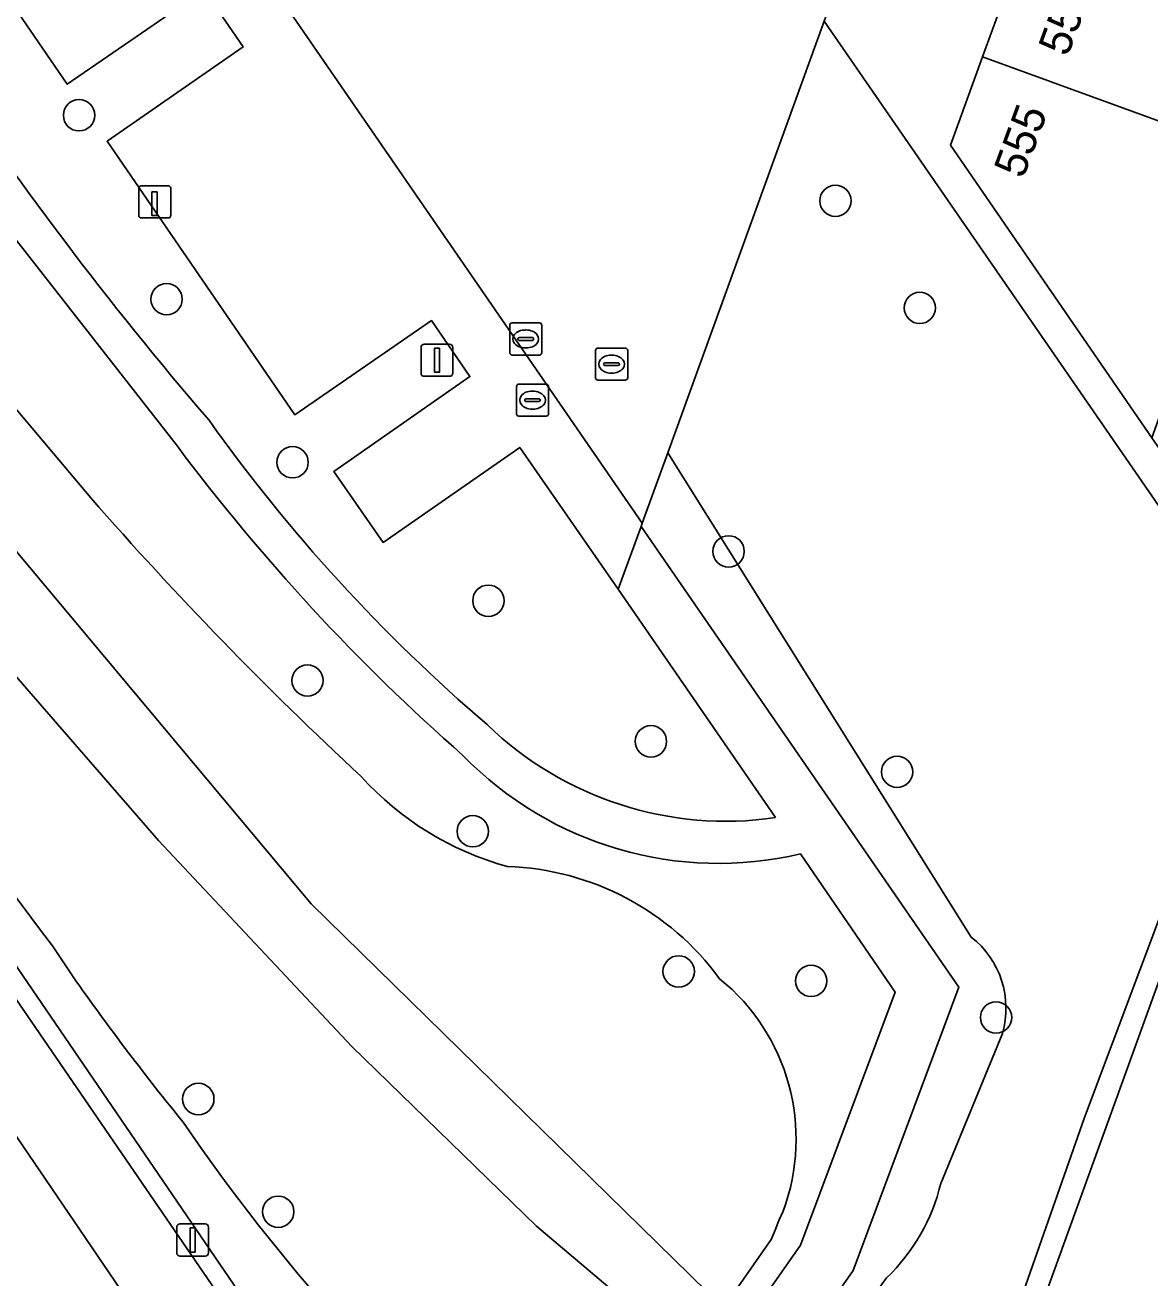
# Model space of a CAD drawing. Extents: x 155275 to 156265, y 382654 to 383635.
# Drawn here: x 155762.83 to 155797.88, y 383419.88 to 383458.92 of the extents above; entities that cross this region are included whole.
import ezdxf

# ---------------------------------------------------------------- set-up
doc = ezdxf.new("R2010")
doc.units = 0
for name, color, linetype in [('IMGEO_Boom', 7, 'Continuous'), ('IMGEO_Erf', 7, 'Continuous'), ('IMGEO_Groenvoorziening', 7, 'Continuous'), ('IMGEO_Haag', 7, 'Continuous'), ('IMGEO_Kademuur', 7, 'Continuous'), ('IMGEO_Laadpaal', 7, 'Continuous'), ('IMGEO_Lichtmast', 7, 'Continuous'), ('IMGEO_Meer_plas_ven_vijver', 7, 'Continuous'), ('IMGEO_Oever', 7, 'Continuous'), ('IMGEO_Pand', 7, 'Continuous'), ('IMGEO_Pand_nummerreeks', 7, 'Continuous'), ('IMGEO_Parkeervlak_halfverhard', 7, 'Continuous'), ('IMGEO_Rijbaan_lokaal_open', 7, 'Continuous'), ('IMGEO_Rioolput', 7, 'Continuous'), ('IMGEO_Voetpad_halfverhard', 7, 'Continuous'), ('IMGEO_Voetpad_open', 7, 'Continuous'), ('IMGEO_Waterloop', 7, 'Continuous')]:
    doc.layers.add(name, color=color, linetype=linetype)

msp = doc.modelspace()

# ---------------------------------------------------------------- linework, layer by layer
at = {"layer": 'IMGEO_Boom'}
for centre in [(155764.513, 383456.11), (155788.082, 383453.444), (155767.24, 383450.378), (155790.711, 383450.107), (155771.165, 383445.296), (155784.753, 383442.518), (155777.268, 383440.98), (155771.63, 383438.493), (155782.332, 383436.598), (155790.004, 383435.647), (155776.781, 383433.795), (155783.197, 383429.427), (155787.325, 383429.132), (155793.087, 383427.992), (155768.228, 383425.451), (155770.718, 383421.939)]:
    msp.add_circle(centre, 0.489, dxfattribs=at)
at = {"layer": 'IMGEO_Erf'}
for points in [[(155734.512, 383465.559), (155725.215, 383479.049), (155698.054, 383460.537), (155694.998, 383458.429), (155719.873, 383421.949), (155720.07, 383422.058), (155723.062, 383417.667), (155735.929, 383398.789), (155735.874, 383398.763), (155746.045, 383383.83), (155750.929, 383387.164), (155776.093, 383404.417), (155774.449, 383406.803)], [(155794.142, 383461.972), (155791.792, 383462.828), (155789.443, 383463.684), (155787.734, 383459.039), (155799.563, 383441.901), (155800.366, 383442.462), (155799.575, 383443.694), (155798.819, 383444.792), (155798.769, 383444.864), (155797.945, 383446.061), (155791.667, 383455.179), (155792.668, 383457.927)]]:
    msp.add_lwpolyline(points, close=True, dxfattribs=at)
at = {"layer": 'IMGEO_Groenvoorziening'}
for points in [[(155720.532, 383490.035), (155723.759, 383485.312), (155724.227, 383485.725), (155777.645, 383407.499), (155785.035, 383418.096), (155785.37, 383418.576), (155786.992, 383420.901), (155789.946, 383428.782), (155786.989, 383433.092)], [(155786.215, 383434.22), (155781.307, 383441.344), (155778.247, 383445.759), (155773.985, 383442.8), (155772.453, 383445.011), (155776.691, 383447.968), (155775.493, 383449.71), (155771.239, 383446.769), (155765.386, 383455.301), (155769.624, 383458.239), (155768.412, 383460.022), (155764.146, 383457.078), (155758.294, 383465.605), (155762.537, 383468.543), (155760.192, 383471.953), (155755.953, 383469.016), (155750.056, 383477.55), (155754.325, 383480.486)], [(155745.162, 383469.764), (155752.897, 383458.412), (155764.88, 383444.182)], [(155802.044, 383439.848), (155800.366, 383442.462), (155799.563, 383441.901), (155787.734, 383459.039), (155782.858, 383445.59), (155792.313, 383430.497)], [(155767.576, 383445.793), (155760.763, 383454.492)], [(155792.313, 383430.497), (155782.858, 383445.59), (155782.062, 383443.394), (155782.026, 383443.296), (155791.926, 383428.938), (155788.632, 383420.112), (155786.497, 383417.047), (155778.735, 383405.903), (155812.556, 383356.375)], [(155789.67, 383419.875), (155789.407, 383419.506), (155793.222, 383415.974), (155793.465, 383416.67), (155793.028, 383416.849), (155795.838, 383424.87), (155801.017, 383438.651), (155801.583, 383440.095), (155802.044, 383439.848)], [(155764.436, 383429.106), (155763.682, 383430.227)], [(155791.363, 383422.818), (155793.283, 383427.495)], [(155793.283, 383427.495), (155791.363, 383422.818)], [(155786.452, 383421.955), (155786.323, 383421.662), (155786.199, 383421.367), (155786.078, 383421.07), (155784.59, 383418.94), (155784.346, 383418.59), (155783.545, 383417.443), (155782.462, 383415.892)], [(155785.297, 383413.698), (155786.874, 383415.961), (155787.259, 383416.5), (155787.391, 383416.684), (155789.407, 383419.506), (155789.67, 383419.875)]]:
    msp.add_lwpolyline(points, dxfattribs=at)
msp.add_lwpolyline([(155724.227, 383485.725), (155723.759, 383485.312), (155746.216, 383452.521), (155760.092, 383432.137), (155777.308, 383407.016), (155777.645, 383407.499)], close=True, dxfattribs=at)
for centre, radius, start, end in [((155854.36, 383520.351), 113.137, 213.37066, 220.68055), ((155811.586, 383477.215), 52.803, 215.4321, 229.4069), ((155818.316, 383483.725), 63.351, 216.7806, 228.67568), ((156126.216, 383704.552), 454.626, 214.86993, 217.11432), ((155851.53, 383519.859), 115.044, 221.13282, 227.15858), ((155784.671, 383444.812), 10.704, 225.9474, 278.2956), ((155784.434, 383443.89), 11.096, 224.2371, 283.3124), ((155780.365, 383441.868), 9.506, 222.0201, 254.7003), ((155777.574, 383424.156), 8.547, 36.1781, 88.103), ((155790.593, 383428.284), 2.803, 343.6584, 52.1548), ((155790.593, 383428.284), 2.803, 343.6584, 52.1548), ((155829.406, 383474.959), 79.522, 215.21287, 219.16973), ((155780.409, 383424.198), 6.446, 339.6385, 50.9132), ((155816.344, 383457.794), 58.77, 214.23276, 229.68994), ((155785.502, 383424.231), 6.029, 313.7369, 346.4426), ((155785.502, 383424.231), 6.029, 313.7369, 346.4426)]:
    msp.add_arc(centre, radius, start, end, dxfattribs=at)
at = {"layer": 'IMGEO_Haag'}
msp.add_lwpolyline([(155724.227, 383485.725), (155723.759, 383485.312), (155746.216, 383452.521), (155760.092, 383432.137), (155777.308, 383407.016), (155777.645, 383407.499)], close=True, dxfattribs=at)
at = {"layer": 'IMGEO_Kademuur'}
msp.add_lwpolyline([(155800.706, 383436.152), (155801.722, 383438.959), (155802.044, 383439.848), (155801.583, 383440.095), (155801.017, 383438.651), (155795.838, 383424.87), (155793.028, 383416.849), (155793.465, 383416.67), (155793.639, 383416.625)], close=True, dxfattribs=at)
at = {"layer": 'IMGEO_Laadpaal'}
for p, q in [((155766.37, 383453.826), (155766.37, 383452.985)), ((155766.37, 383453.826), (155766.37, 383452.985)), ((155767.286, 383453.91), (155766.445, 383453.91)), ((155767.286, 383453.91), (155766.445, 383453.91)), ((155767.37, 383452.994), (155767.37, 383453.835)), ((155767.37, 383452.994), (155767.37, 383453.835)), ((155766.454, 383452.91), (155767.295, 383452.91)), ((155766.454, 383452.91), (155767.295, 383452.91))]:
    msp.add_line(p, q, dxfattribs=at)
msp.add_lwpolyline([(155766.785, 383453.723), (155766.945, 383453.723), (155766.945, 383452.99), (155766.785, 383452.99), (155766.785, 383453.723)], dxfattribs=at)
for centre, start, end in [((155766.448, 383453.832), 92.4484, 184.2845), ((155766.448, 383453.832), 92.4484, 184.2845), ((155767.292, 383453.832), 2.4484, 94.2845), ((155767.292, 383453.832), 2.4484, 94.2845), ((155766.448, 383452.988), 182.4484, 274.2845), ((155766.448, 383452.988), 182.4484, 274.2845), ((155767.292, 383452.988), 272.4484, 4.2845), ((155767.292, 383452.988), 272.4484, 4.2845)]:
    msp.add_arc(centre, 0.0779, start, end, dxfattribs=at)
at = {"layer": 'IMGEO_Lichtmast'}
for p, q in [((155775.269, 383448.975), (155776.059, 383448.975)), ((155776.059, 383448.975), (155775.269, 383448.975)), ((155775.169, 383448.075), (155775.169, 383448.875)), ((155775.169, 383448.875), (155775.169, 383448.075)), ((155776.159, 383448.875), (155776.159, 383448.075)), ((155776.159, 383448.075), (155776.159, 383448.875)), ((155776.059, 383447.975), (155775.269, 383447.975)), ((155775.269, 383447.975), (155776.059, 383447.975)), ((155767.556, 383420.658), (155767.556, 383421.458)), ((155767.556, 383421.458), (155767.556, 383420.658)), ((155767.656, 383421.558), (155768.446, 383421.558)), ((155768.446, 383421.558), (155767.656, 383421.558)), ((155768.546, 383421.458), (155768.546, 383420.658)), ((155768.546, 383420.658), (155768.546, 383421.458)), ((155768.446, 383420.558), (155767.656, 383420.558)), ((155767.656, 383420.558), (155768.446, 383420.558))]:
    msp.add_line(p, q, dxfattribs=at)
for points in [[(155775.589, 383448.85), (155775.739, 383448.85), (155775.739, 383448.1), (155775.589, 383448.1), (155775.589, 383448.85)], [(155767.976, 383421.433), (155768.126, 383421.433), (155768.126, 383420.683), (155767.976, 383420.683), (155767.976, 383421.433)]]:
    msp.add_lwpolyline(points, dxfattribs=at)
for centre, start, end in [((155775.269, 383448.875), 90, 180), ((155775.269, 383448.875), 90, 180), ((155776.059, 383448.875), 0, 90), ((155776.059, 383448.875), 360, 90), ((155775.269, 383448.075), 180, 270), ((155775.269, 383448.075), 180, 270), ((155776.059, 383448.075), 270, 0), ((155776.059, 383448.075), 270, 0), ((155767.656, 383421.458), 90, 180), ((155767.656, 383421.458), 90, 180), ((155768.446, 383421.458), 0, 90), ((155768.446, 383421.458), 360, 90), ((155767.656, 383420.658), 180, 270), ((155767.656, 383420.658), 180, 270), ((155768.446, 383420.658), 270, 0), ((155768.446, 383420.658), 270, 0)]:
    msp.add_arc(centre, 0.1, start, end, dxfattribs=at)
at = {"layer": 'IMGEO_Meer_plas_ven_vijver'}
msp.add_lwpolyline([(155800.706, 383436.152), (155793.639, 383416.625)], dxfattribs=at)
at = {"layer": 'IMGEO_Oever'}
for points in [[(155764.88, 383444.182), (155752.897, 383458.412), (155745.162, 383469.764)], [(155746.049, 383462.013), (155749.851, 383457.256), (155756.539, 383449.702), (155771.747, 383431.539), (155784.59, 383418.94), (155786.078, 383421.07), (155786.199, 383421.367), (155786.323, 383421.662), (155786.452, 383421.955)], [(155782.462, 383415.892), (155783.545, 383417.443), (155778.762, 383421.492), (155773.01, 383427.092), (155766.987, 383433.504), (155758.776, 383442.965), (155755.32, 383447.516), (155753.026, 383450.252), (155750.156, 383453.198), (155747.4, 383456.9), (155745.459, 383459.436)], [(155763.682, 383430.227), (155764.436, 383429.106)]]:
    msp.add_lwpolyline(points, dxfattribs=at)
for centre, radius, start, end in [((156126.216, 383704.552), 454.626, 214.86993, 217.11432), ((155851.53, 383519.859), 115.044, 221.13282, 227.15858), ((155780.365, 383441.868), 9.506, 222.0201, 254.7003), ((155777.574, 383424.156), 8.547, 36.1781, 88.103), ((155829.406, 383474.959), 79.522, 215.21287, 219.16973), ((155780.409, 383424.198), 6.446, 339.6385, 50.9132), ((155816.344, 383457.794), 58.77, 214.23276, 229.68994)]:
    msp.add_arc(centre, radius, start, end, dxfattribs=at)
at = {"layer": 'IMGEO_Pand'}
for points in [[(155803.038, 383460.22), (155794.619, 383463.283), (155794.142, 383461.972), (155792.668, 383457.927), (155801.109, 383454.856)], [(155801.109, 383454.856), (155792.668, 383457.927), (155791.667, 383455.179), (155797.945, 383446.061), (155798.805, 383448.453), (155798.842, 383448.557)]]:
    msp.add_lwpolyline(points, close=True, dxfattribs=at)
at = {"layer": 'IMGEO_Parkeervlak_halfverhard'}
msp.add_lwpolyline([(155758.294, 383465.605), (155764.146, 383457.078), (155768.412, 383460.022), (155769.624, 383458.239), (155765.386, 383455.301), (155771.239, 383446.769), (155775.493, 383449.71), (155776.691, 383447.968), (155772.453, 383445.011), (155773.985, 383442.8), (155778.247, 383445.759), (155781.307, 383441.344), (155782.026, 383443.296), (155782.062, 383443.394), (155746.332, 383495.256)], dxfattribs=at)
at = {"layer": 'IMGEO_Rijbaan_lokaal_open'}
msp.add_lwpolyline([(155775.496, 383460.748), (155770.822, 383467.542), (155726.768, 383531.573), (155713.312, 383550.934), (155713.005, 383550.789), (155711.998, 383550.314), (155709.381, 383549.08), (155709.684, 383548.566), (155712.314, 383544.743), (155741.447, 383502.388), (155743.722, 383499.066), (155744.391, 383498.089), (155746.332, 383495.256), (155782.062, 383443.394), (155782.858, 383445.59), (155787.734, 383459.039), (155789.443, 383463.684), (155790.398, 383466.305), (155793.345, 383474.395), (155794.304, 383477.026)], dxfattribs=at)
at = {"layer": 'IMGEO_Rioolput'}
for p, q in [((155777.931, 383448.712), (155777.931, 383449.564)), ((155778.006, 383449.638), (155778.858, 383449.638)), ((155778.419, 383449.418), (155778.444, 383449.418)), ((155778.932, 383449.564), (155778.932, 383448.712)), ((155778.19, 383449.132), (155778.19, 383449.144)), ((155778.628, 383449.095), (155778.23, 383449.095)), ((155778.233, 383449.181), (155778.631, 383449.181)), ((155778.674, 383449.144), (155778.674, 383449.132)), ((155778.858, 383448.638), (155778.006, 383448.638)), ((155778.442, 383448.858), (155778.417, 383448.858)), ((155780.607, 383447.928), (155780.607, 383448.78)), ((155780.682, 383448.854), (155781.534, 383448.854)), ((155781.095, 383448.634), (155781.12, 383448.634)), ((155781.608, 383448.78), (155781.608, 383447.928)), ((155780.866, 383448.348), (155780.866, 383448.36)), ((155781.304, 383448.311), (155780.906, 383448.311)), ((155780.909, 383448.397), (155781.307, 383448.397)), ((155781.35, 383448.36), (155781.35, 383448.348)), ((155781.534, 383447.854), (155780.682, 383447.854)), ((155781.118, 383448.074), (155781.093, 383448.074)), ((155778.143, 383446.806), (155778.143, 383447.658)), ((155778.218, 383447.732), (155779.07, 383447.732)), ((155778.631, 383447.512), (155778.656, 383447.512)), ((155779.144, 383447.658), (155779.144, 383446.806)), ((155778.402, 383447.226), (155778.402, 383447.238)), ((155778.84, 383447.189), (155778.442, 383447.189)), ((155778.445, 383447.275), (155778.843, 383447.275)), ((155778.886, 383447.238), (155778.886, 383447.226)), ((155779.07, 383446.732), (155778.218, 383446.732)), ((155778.654, 383446.952), (155778.629, 383446.952))]:
    msp.add_line(p, q, dxfattribs=at)
for points in [[(155777.931, 383448.712), (155777.931, 383449.564)], [(155778.006, 383449.638), (155778.858, 383449.638)], [(155778.932, 383449.564), (155778.932, 383448.712)], [(155778.858, 383448.638), (155778.006, 383448.638)], [(155780.607, 383447.928), (155780.607, 383448.78)], [(155780.682, 383448.854), (155781.534, 383448.854)], [(155781.608, 383448.78), (155781.608, 383447.928)], [(155781.534, 383447.854), (155780.682, 383447.854)], [(155778.143, 383446.806), (155778.143, 383447.658)], [(155778.218, 383447.732), (155779.07, 383447.732)], [(155779.144, 383447.658), (155779.144, 383446.806)], [(155779.07, 383446.732), (155778.218, 383446.732)]]:
    msp.add_lwpolyline(points, dxfattribs=at)
for centre, radius, start, end in [((155778.008, 383449.562), 0.0765, 91.552, 178.448), ((155778.008, 383449.562), 0.0765, 91.552, 178.448), ((155778.856, 383449.562), 0.0765, 1.552, 88.448), ((155778.856, 383449.562), 0.0765, 1.552, 88.448), ((155778.23, 383449.141), 0.0403, 85.8775, 175.7526), ((155778.227, 383449.131), 0.0366, 178.938, 274.7102), ((155778.631, 383449.138), 0.043, 264.8664, 352.4533), ((155778.635, 383449.143), 0.0386, 1.7309, 96.639), ((155778.008, 383448.714), 0.0765, 181.552, 268.448), ((155778.008, 383448.714), 0.0765, 181.552, 268.448), ((155778.856, 383448.714), 0.0765, 271.552, 358.448), ((155778.856, 383448.714), 0.0765, 271.552, 358.448), ((155780.684, 383448.778), 0.0765, 91.552, 178.448), ((155780.684, 383448.778), 0.0765, 91.552, 178.448), ((155781.532, 383448.778), 0.0765, 1.552, 88.448), ((155781.532, 383448.778), 0.0765, 1.552, 88.448), ((155780.906, 383448.357), 0.0403, 85.8775, 175.7526), ((155780.903, 383448.347), 0.0366, 178.938, 274.7102), ((155781.307, 383448.354), 0.043, 264.8664, 352.4533), ((155781.311, 383448.359), 0.0386, 1.7309, 96.639), ((155780.684, 383447.93), 0.0765, 181.552, 268.448), ((155780.684, 383447.93), 0.0765, 181.552, 268.448), ((155781.532, 383447.93), 0.0765, 271.552, 358.448), ((155781.532, 383447.93), 0.0765, 271.552, 358.448), ((155778.22, 383447.656), 0.0765, 91.552, 178.448), ((155778.22, 383447.656), 0.0765, 91.552, 178.448), ((155779.068, 383447.656), 0.0765, 1.552, 88.448), ((155779.068, 383447.656), 0.0765, 1.552, 88.448), ((155778.442, 383447.235), 0.0403, 85.8775, 175.7526), ((155778.439, 383447.225), 0.0366, 178.938, 274.7102), ((155778.843, 383447.232), 0.043, 264.8664, 352.4533), ((155778.847, 383447.237), 0.0386, 1.7309, 96.639), ((155778.22, 383446.808), 0.0765, 181.552, 268.448), ((155778.22, 383446.808), 0.0765, 181.552, 268.448), ((155779.068, 383446.808), 0.0765, 271.552, 358.448), ((155779.068, 383446.808), 0.0765, 271.552, 358.448)]:
    msp.add_arc(centre, radius, start, end, dxfattribs=at)
for centre, major_axis, ratio, start_param, end_param in [((155778.418, 383449.138), (-0.387, 0.002), 0.722429, 4.712389, 7.853982), ((155778.443, 383449.138), (-0.39, 0.002), 0.717154, 1.570796, 4.712389), ((155781.094, 383448.354), (-0.387, 0.002), 0.722429, 4.712389, 7.853982), ((155781.119, 383448.354), (-0.39, 0.002), 0.717154, 1.570796, 4.712389), ((155778.63, 383447.232), (-0.387, 0.002), 0.722429, 4.712389, 7.853982), ((155778.655, 383447.232), (-0.39, 0.002), 0.717154, 1.570796, 4.712389)]:
    msp.add_ellipse(centre, major_axis=major_axis, ratio=ratio, start_param=start_param, end_param=end_param, dxfattribs=at)
at = {"layer": 'IMGEO_Voetpad_halfverhard'}
for points in [[(155760.763, 383454.492), (155767.576, 383445.793)], [(155786.989, 383433.092), (155789.946, 383428.782), (155786.992, 383420.901), (155785.37, 383418.576), (155785.035, 383418.096), (155777.645, 383407.499), (155777.308, 383407.016), (155778.4, 383405.423), (155778.735, 383405.903), (155786.497, 383417.047), (155788.632, 383420.112), (155791.926, 383428.938), (155782.026, 383443.296), (155781.307, 383441.344), (155786.215, 383434.22)]]:
    msp.add_lwpolyline(points, dxfattribs=at)
for centre, radius, start, end in [((155854.36, 383520.351), 113.137, 213.37066, 220.68055), ((155811.586, 383477.215), 52.803, 215.4321, 229.4069), ((155818.316, 383483.725), 63.351, 216.7806, 228.67568), ((155784.671, 383444.812), 10.704, 225.9474, 278.2956), ((155784.434, 383443.89), 11.096, 224.2371, 283.3124)]:
    msp.add_arc(centre, radius, start, end, dxfattribs=at)
at = {"layer": 'IMGEO_Voetpad_open'}
for points in [[(155785.107, 383395.628), (155784.362, 383396.723), (155781.629, 383400.711), (155778.4, 383405.423), (155777.308, 383407.016), (155760.092, 383432.137), (155746.216, 383452.521), (155723.759, 383485.312)], [(155725.215, 383479.049), (155734.512, 383465.559), (155774.449, 383406.803), (155776.093, 383404.417), (155776.879, 383403.277), (155779.221, 383399.877), (155779.69, 383399.195), (155779.897, 383398.895), (155782.106, 383395.69)]]:
    msp.add_lwpolyline(points, dxfattribs=at)
at = {"layer": 'IMGEO_Waterloop'}
msp.add_lwpolyline([(155745.459, 383459.436), (155747.4, 383456.9), (155750.156, 383453.198), (155753.026, 383450.252), (155755.32, 383447.516), (155758.776, 383442.965), (155766.987, 383433.504), (155773.01, 383427.092), (155778.762, 383421.492), (155783.545, 383417.443), (155784.346, 383418.59), (155784.59, 383418.94), (155771.747, 383431.539), (155756.539, 383449.702), (155749.851, 383457.256), (155746.049, 383462.013)], dxfattribs=at)

# ---------------------------------------------------------------- texts
at = {"layer": 'IMGEO_Pand_nummerreeks'}
for s, rotation, p in [('557', 69.7805, (155795.316, 383457.907)), ('555', 69.7863, (155793.932, 383454.105))]:
    msp.add_text(s, height=1, rotation=rotation, dxfattribs=at).set_placement(p)

doc.saveas('drawing.dxf')
